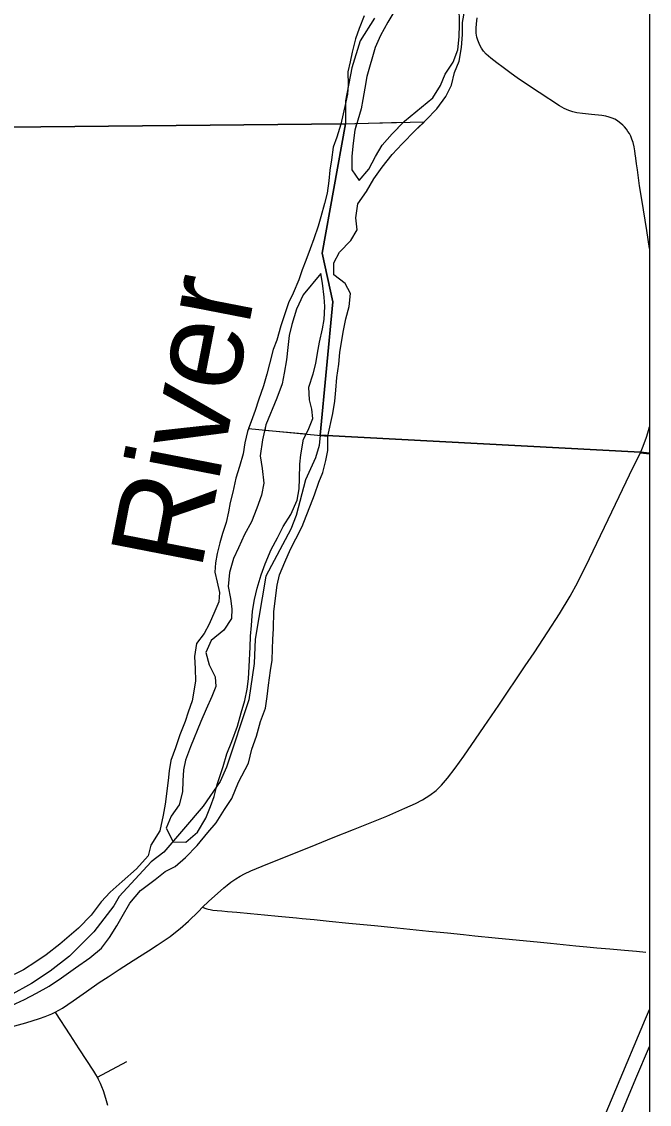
# Model space of a CAD drawing. Extents: x -87 to 2145, y -2128 to 440.
# Drawn here: x 213.39 to 230.18, y -1069.26 to -1040.31 of the extents above; entities that cross this region are included whole.
import ezdxf

# ---------------------------------------------------------------- set-up
doc = ezdxf.new("R2010")
doc.units = 0
for name, color, linetype in [('GM_X_County_Road', 7, 'Continuous'), ('GM_X_Interstate_Route', 7, 'Continuous'), ('GM_X_Major_River', 7, 'Continuous'), ('GM_X_Major_River_Text', 7, 'Continuous'), ('GM_X_Township', 7, 'Continuous'), ('GM_X_Township_Road', 7, 'Continuous'), ('GM_X_Township_Text', 7, 'Continuous'), ('SC_Scratch1', 7, 'Continuous'), ('SH_Cut_Line', 7, 'Continuous')]:
    doc.layers.add(name, color=color, linetype=linetype)

msp = doc.modelspace()

# ---------------------------------------------------------------- linework, layer by layer
at = {"layer": 'GM_X_County_Road'}
msp.add_line((229.95, -1051.839), (230.183, -1051.862), dxfattribs=at)
at = {"layer": 'GM_X_Interstate_Route'}
for points in [[(226.401, -1075.759), (227.312, -1073.588), (228.49, -1070.756), (230.078, -1066.975), (230.183, -1066.724)], [(226.835, -1075.725), (227.232, -1074.779), (227.936, -1073.1), (229.823, -1068.573), (230.183, -1067.716)]]:
    msp.add_lwpolyline(points, dxfattribs=at)
at = {"layer": 'GM_X_Major_River'}
for p, q in [((224.156, -1042.992), (221.926, -1043.052)), ((223.593, -1043.007), (222.35, -1043.041)), ((219.46, -1051.192), (221.58, -1051.389)), ((219.89, -1051.232), (221.004, -1051.335))]:
    msp.add_line(p, q, dxfattribs=at)
for points in [[(221.58, -1051.389), (221.71, -1050.783), (221.771, -1050.454), (221.792, -1050.163), (221.824, -1049.823), (221.877, -1049.463), (221.898, -1049.153), (221.95, -1048.823), (221.999, -1048.564), (222.06, -1048.255), (222.152, -1047.927), (222.185, -1047.576), (222.044, -1047.31), (221.741, -1047.079), (221.742, -1046.758), (221.893, -1046.472), (222.195, -1046.161), (222.365, -1045.875), (222.327, -1045.553), (222.38, -1045.183), (222.613, -1044.849), (222.815, -1044.515), (223.037, -1044.201), (223.3, -1043.859), (223.571, -1043.577), (223.915, -1043.217), (224.205, -1042.946), (224.497, -1042.635), (224.739, -1042.312), (224.891, -1042.005), (224.973, -1041.667), (225.094, -1041.36), (225.157, -1041), (225.18, -1040.649), (225.181, -1040.328), (225.243, -1039.978)], [(223.345, -1040.053), (223.185, -1040.318), (222.991, -1040.673), (222.849, -1041), (222.621, -1041.776)], [(223.633, -1042.966), (224.387, -1042.34), (224.599, -1042.015), (224.721, -1041.708), (224.932, -1041.394), (225.055, -1041.057), (225.097, -1040.717), (225.099, -1040.385), (225.096, -1039.883)], [(222.548, -1040.155), (222.416, -1040.492), (222.316, -1040.77), (222.233, -1041.119), (222.174, -1041.378), (222.114, -1041.647), (222.122, -1041.999), (222.103, -1042.25), (222.054, -1042.499), (221.926, -1043.052)], [(222.621, -1041.776), (222.57, -1042.085), (222.519, -1042.385), (222.47, -1042.634), (222.379, -1042.943), (222.299, -1043.211), (222.257, -1043.561), (222.225, -1043.902), (222.222, -1044.273), (222.422, -1044.551), (222.674, -1044.249), (222.856, -1043.914), (223.038, -1043.609), (223.299, -1043.306), (223.633, -1042.966)], [(221.58, -1051.389), (221.71, -1050.783), (221.771, -1050.454), (221.792, -1050.163), (221.824, -1049.823), (221.877, -1049.463), (221.898, -1049.153), (221.95, -1048.823), (221.999, -1048.564), (222.06, -1048.255), (222.152, -1047.927), (222.185, -1047.576), (222.044, -1047.31), (221.741, -1047.079), (221.742, -1046.758), (221.893, -1046.472), (222.195, -1046.161), (222.365, -1045.875), (222.327, -1045.553), (222.38, -1045.183), (222.613, -1044.849), (222.815, -1044.515), (223.037, -1044.201), (223.3, -1043.859), (223.571, -1043.577), (223.915, -1043.217), (224.156, -1042.992)], [(222.35, -1043.041), (222.299, -1043.211), (222.257, -1043.561), (222.225, -1043.902), (222.222, -1044.273), (222.422, -1044.551), (222.674, -1044.249), (222.856, -1043.914), (223.038, -1043.609), (223.299, -1043.306), (223.593, -1043.007)], [(221.926, -1043.052), (221.823, -1043.4), (221.726, -1043.66), (221.682, -1044.001), (221.629, -1044.282), (221.606, -1044.563), (221.562, -1044.894), (221.489, -1045.174), (221.394, -1045.524), (221.321, -1045.775), (221.207, -1046.115), (221.104, -1046.385), (220.99, -1046.695), (220.897, -1046.945)], [(221.926, -1043.052), (221.823, -1043.4), (221.726, -1043.66), (221.682, -1044.001), (221.629, -1044.282), (221.606, -1044.563), (221.562, -1044.894), (221.489, -1045.174), (221.394, -1045.524), (221.321, -1045.775), (221.207, -1046.115), (221.104, -1046.385), (220.99, -1046.695), (220.897, -1046.945)], [(220.897, -1046.945), (220.804, -1047.215), (220.649, -1047.565), (220.526, -1047.825), (220.318, -1048.445), (220.214, -1048.826), (220.121, -1049.076), (220.016, -1049.456), (219.943, -1049.736), (219.859, -1050.047), (219.725, -1050.427), (219.631, -1050.707), (219.528, -1050.997), (219.434, -1051.267), (219.361, -1051.567), (219.317, -1051.868), (219.213, -1052.208), (219.119, -1052.518), (219.035, -1052.889), (218.962, -1053.169), (218.919, -1053.419), (218.855, -1053.7), (218.762, -1054), (218.689, -1054.25), (218.615, -1054.53), (218.572, -1054.78), (218.56, -1055.031), (218.617, -1055.302), (218.684, -1055.574), (218.661, -1055.825), (218.558, -1056.074), (218.404, -1056.424), (218.27, -1056.673), (218.067, -1056.942), (218.013, -1057.283), (218.029, -1057.614), (218.036, -1057.935), (217.992, -1058.215), (217.949, -1058.476), (217.846, -1058.775), (217.762, -1059.025), (217.618, -1059.385), (217.504, -1059.725), (217.38, -1060.064), (217.336, -1060.345), (217.303, -1060.605), (217.226, -1061.236), (217.173, -1061.526), (217.088, -1061.946), (216.842, -1062.335), (216.769, -1062.615), (216.464, -1062.963), (216.079, -1063.3), (215.755, -1063.587), (215.511, -1063.846), (215.246, -1064.204), (214.911, -1064.551), (214.658, -1064.769), (214.405, -1064.977), (214.041, -1065.264), (213.768, -1065.452), (213.434, -1065.669), (213.182, -1065.787)], [(220.897, -1046.945), (220.804, -1047.215), (220.649, -1047.565), (220.526, -1047.825), (220.318, -1048.445), (220.214, -1048.826), (220.121, -1049.076), (220.016, -1049.456), (219.943, -1049.736), (219.859, -1050.047), (219.725, -1050.427), (219.631, -1050.707), (219.528, -1050.997), (219.46, -1051.192)], [(221.391, -1047.046), (220.924, -1047.617), (220.738, -1047.994), (220.612, -1048.403), (220.548, -1048.702), (220.513, -1049.021), (220.478, -1049.351), (220.413, -1049.71), (220.359, -1049.989), (220.213, -1050.377), (219.922, -1051.094), (219.83, -1051.49)], [(221.391, -1047.046), (220.924, -1047.617), (220.738, -1047.994), (220.612, -1048.403), (220.548, -1048.702), (220.513, -1049.021), (220.478, -1049.351), (220.413, -1049.71), (220.359, -1049.989), (220.213, -1050.377), (219.922, -1051.094), (219.89, -1051.232)], [(220.932, -1051.471), (221.057, -1051.236), (221.182, -1050.918), (221.155, -1050.668), (221.089, -1050.417), (221.073, -1050.087), (221.189, -1049.728), (221.263, -1049.449), (221.307, -1049.17), (221.361, -1048.88), (221.437, -1048.521), (221.48, -1048.272), (221.495, -1047.922), (221.479, -1047.672), (221.434, -1047.301), (221.391, -1047.046)], [(221.004, -1051.335), (221.057, -1051.236), (221.182, -1050.918), (221.155, -1050.668), (221.089, -1050.417), (221.073, -1050.087), (221.189, -1049.728), (221.263, -1049.449), (221.307, -1049.17), (221.361, -1048.88), (221.437, -1048.521), (221.48, -1048.272), (221.495, -1047.922), (221.479, -1047.672), (221.434, -1047.301), (221.391, -1047.046)], [(213.112, -1066.618), (213.465, -1066.461), (213.788, -1066.294), (214.121, -1066.107), (214.455, -1065.88), (214.829, -1065.613), (215.213, -1065.346), (215.527, -1065.088), (215.741, -1064.8), (215.935, -1064.491), (216.079, -1064.242), (216.283, -1063.883), (216.568, -1063.545), (216.963, -1063.248), (217.226, -1063.04), (217.498, -1062.903), (217.772, -1062.665), (218.086, -1062.337), (218.371, -1061.989), (218.595, -1061.731), (218.819, -1061.382), (219.013, -1061.083), (219.189, -1060.644), (219.455, -1060.135), (219.55, -1059.765), (219.674, -1059.415), (219.779, -1059.025), (219.913, -1058.666), (219.957, -1058.355), (219.99, -1058.054), (220.045, -1057.664), (220.088, -1057.384), (220.102, -1057.083), (220.104, -1056.832), (220.128, -1056.541), (220.133, -1056.09), (220.177, -1055.729), (220.221, -1055.379), (220.284, -1055.099), (220.429, -1054.759), (220.583, -1054.419), (220.727, -1054.14), (220.891, -1053.81), (221.004, -1053.531), (221.118, -1053.241), (221.221, -1052.961), (221.335, -1052.621), (221.449, -1052.361), (221.522, -1052.041), (221.576, -1051.78), (221.58, -1051.389)], [(219.83, -1051.49), (219.773, -1051.919), (219.819, -1052.26), (219.863, -1052.65), (219.809, -1052.97), (219.683, -1053.318), (219.538, -1053.686), (219.352, -1054.023), (219.187, -1054.381), (219.052, -1054.669), (218.947, -1055.038), (218.911, -1055.417), (218.977, -1055.738), (219.013, -1056.008), (218.999, -1056.268), (218.794, -1056.585), (218.459, -1056.86), (218.314, -1057.178), (218.4, -1057.509), (218.566, -1057.831), (218.582, -1058.091), (218.478, -1058.359), (218.323, -1058.697), (218.178, -1059.025), (217.907, -1059.701), (217.772, -1060.059), (217.718, -1060.318), (217.704, -1060.607), (217.69, -1060.907), (217.604, -1061.255), (217.389, -1061.552), (217.254, -1061.88), (217.44, -1062.242), (217.78, -1062.256), (218.095, -1061.98), (218.311, -1061.614), (218.436, -1061.296), (218.54, -1061.027), (218.615, -1060.708), (218.782, -1060.231), (218.877, -1059.893), (219.013, -1059.555), (219.159, -1059.147), (219.264, -1058.789), (219.359, -1058.46), (219.424, -1058.161), (219.458, -1057.882), (219.472, -1057.553), (219.5, -1057.033), (219.514, -1056.744), (219.538, -1056.454), (219.564, -1056.075), (219.618, -1055.766), (219.693, -1055.457), (219.798, -1055.098), (219.903, -1054.81), (220.059, -1054.422), (220.234, -1054.115), (220.388, -1053.807), (220.594, -1053.489), (220.76, -1053.102), (220.814, -1052.803), (220.818, -1052.523), (220.833, -1052.143), (220.857, -1051.893), (220.932, -1051.471)]]:
    msp.add_lwpolyline(points, dxfattribs=at)
at = {"layer": 'GM_X_Township'}
for points in [[(222.825, -1040.216), (222.443, -1040.816), (222.225, -1041.544), (222.052, -1042.427), (222.055, -1043.042), (201.212, -1043.248), (180.241, -1043.724)], [(201.212, -1043.248), (222.055, -1043.042), (221.431, -1046.5), (221.717, -1047.802), (221.371, -1051.365), (221.345, -1051.646), (221.251, -1051.972), (220.984, -1052.561), (220.733, -1053.512), (220.588, -1053.882), (219.922, -1055.139), (219.632, -1056.822), (219.605, -1057.473), (219.463, -1058.445), (218.871, -1060.244), (218.697, -1060.633), (218.248, -1061.29), (217.19, -1062.523), (216.856, -1062.78), (215.993, -1063.704), (215.85, -1063.953), (215.321, -1064.65), (214.671, -1065.305), (214.146, -1065.704), (213.65, -1066.036), (212.479, -1066.676)]]:
    msp.add_lwpolyline(points, dxfattribs=at)
at = {"layer": 'GM_X_Township_Road'}
msp.add_line((215.412, -1068.541), (216.201, -1068.122), dxfattribs=at)
for points in [[(230.183, -1046.374), (230.112, -1045.889), (229.978, -1045.064), (229.922, -1044.698), (229.863, -1044.268), (229.843, -1044.108), (229.824, -1043.958), (229.807, -1043.844), (229.794, -1043.763), (229.775, -1043.652), (229.748, -1043.541), (229.719, -1043.453), (229.686, -1043.371), (229.65, -1043.297), (229.611, -1043.241), (229.569, -1043.183), (229.52, -1043.124), (229.471, -1043.075), (229.38, -1042.994), (229.308, -1042.945), (229.256, -1042.915), (229.19, -1042.886), (229.112, -1042.857), (229.023, -1042.838), (228.911, -1042.819), (228.634, -1042.787), (228.391, -1042.763), (228.246, -1042.742), (228.135, -1042.717), (228.027, -1042.682), (227.907, -1042.63), (227.779, -1042.559), (227.235, -1042.199), (226.712, -1041.851), (226.588, -1041.766), (226.454, -1041.668), (226.268, -1041.535), (226.098, -1041.411), (225.942, -1041.284), (225.821, -1041.173), (225.749, -1041.092), (225.694, -1041.017), (225.645, -1040.932), (225.593, -1040.805), (225.566, -1040.72), (225.55, -1040.616), (225.547, -1040.479), (225.556, -1040.368), (225.576, -1040.205)], [(229.95, -1051.839), (230.018, -1051.66), (230.103, -1051.419), (230.139, -1051.303), (230.183, -1051.146)], [(218.228, -1063.993), (218.387, -1063.837), (218.8, -1063.469), (218.887, -1063.399), (218.984, -1063.324), (219.12, -1063.234), (219.231, -1063.164), (219.347, -1063.101), (219.518, -1063.021), (219.667, -1062.956), (219.82, -1062.892), (221.264, -1062.312), (221.72, -1062.129), (222.269, -1061.911), (223.16, -1061.554), (223.639, -1061.346), (223.93, -1061.214), (224.112, -1061.118), (224.31, -1060.997), (224.48, -1060.871), (224.62, -1060.729), (224.778, -1060.544), (224.987, -1060.273), (225.217, -1059.954), (225.534, -1059.496), (225.763, -1059.156), (226.152, -1058.587), (226.858, -1057.54), (227.097, -1057.188), (227.469, -1056.628), (227.779, -1056.145), (228.067, -1055.67), (228.27, -1055.296), (228.581, -1054.664), (229.276, -1053.215), (229.754, -1052.225), (229.95, -1051.839)], [(214.286, -1066.798), (214.382, -1066.747), (214.481, -1066.688), (214.767, -1066.499), (215.125, -1066.247), (215.464, -1066.008), (215.703, -1065.85), (215.992, -1065.66), (216.372, -1065.417), (216.781, -1065.159), (217.009, -1065.011), (217.2, -1064.883), (217.359, -1064.772), (217.507, -1064.66), (217.629, -1064.561), (217.847, -1064.365), (218.117, -1064.102), (218.228, -1063.993)], [(218.228, -1063.993), (218.284, -1064.013), (218.345, -1064.034), (218.38, -1064.045), (218.433, -1064.056), (218.506, -1064.068), (218.622, -1064.08), (218.745, -1064.09), (218.898, -1064.103), (219.145, -1064.126), (219.508, -1064.158), (219.887, -1064.192), (220.252, -1064.228), (220.737, -1064.276), (220.896, -1064.292), (221.214, -1064.324), (221.615, -1064.366), (222.143, -1064.417), (222.826, -1064.483), (223.264, -1064.526), (224.285, -1064.629), (224.779, -1064.681), (225.211, -1064.725), (225.514, -1064.755), (226.057, -1064.809), (227.268, -1064.928), (227.538, -1064.954), (228.218, -1065.02), (228.509, -1065.048), (228.775, -1065.074), (229.127, -1065.107), (229.514, -1065.142), (229.838, -1065.171), (230.085, -1065.194)], [(212.913, -1067.248), (213.502, -1067.083), (213.861, -1066.972), (214.014, -1066.916), (214.193, -1066.844), (214.286, -1066.798)], [(215.412, -1068.541), (215.372, -1068.462), (215.316, -1068.376), (214.924, -1067.775), (214.685, -1067.409), (214.298, -1066.816), (214.286, -1066.798)], [(215.692, -1069.292), (215.659, -1069.172), (215.614, -1069.014), (215.574, -1068.899), (215.534, -1068.797), (215.492, -1068.702), (215.44, -1068.595), (215.412, -1068.541)]]:
    msp.add_lwpolyline(points, dxfattribs=at)
at = {"layer": 'GM_X_Township_Text'}
for points in [[(222.825, -1040.216), (222.443, -1040.816), (222.225, -1041.544), (222.052, -1042.427), (222.055, -1043.042), (221.431, -1046.5), (221.717, -1047.802), (221.371, -1051.365), (229.944, -1051.825), (230.183, -1051.849)], [(230.183, -1051.849), (229.944, -1051.825), (221.371, -1051.365), (221.345, -1051.646), (221.251, -1051.972), (220.984, -1052.561), (220.733, -1053.512), (220.588, -1053.882), (219.922, -1055.139), (219.632, -1056.822), (219.605, -1057.473), (219.463, -1058.445), (218.871, -1060.244), (218.697, -1060.633), (218.248, -1061.29), (217.19, -1062.523), (216.856, -1062.78), (215.993, -1063.704), (215.85, -1063.953), (215.321, -1064.65), (214.671, -1065.305), (214.146, -1065.704), (213.65, -1066.036), (212.479, -1066.676)]]:
    msp.add_lwpolyline(points, dxfattribs=at)
at = {"layer": 'SC_Scratch1'}
msp.add_lwpolyline([(-21.617, -825.188), (230.183, -825.188), (230.183, -1245.188), (-21.617, -1245.188)], close=True, dxfattribs=at)
at = {"layer": 'SH_Cut_Line'}
msp.add_lwpolyline([(230.183, -1051.849), (229.944, -1051.825), (221.371, -1051.365), (221.717, -1047.802), (221.431, -1046.5), (222.055, -1043.042), (201.212, -1043.248), (180.241, -1043.724)], dxfattribs=at)

# ---------------------------------------------------------------- texts
at = {"layer": 'GM_X_Major_River_Text'}
msp.add_text('River', height=2.493, rotation=78.9753, dxfattribs=at).set_placement((218.185, -1055.027))

doc.saveas('drawing.dxf')
